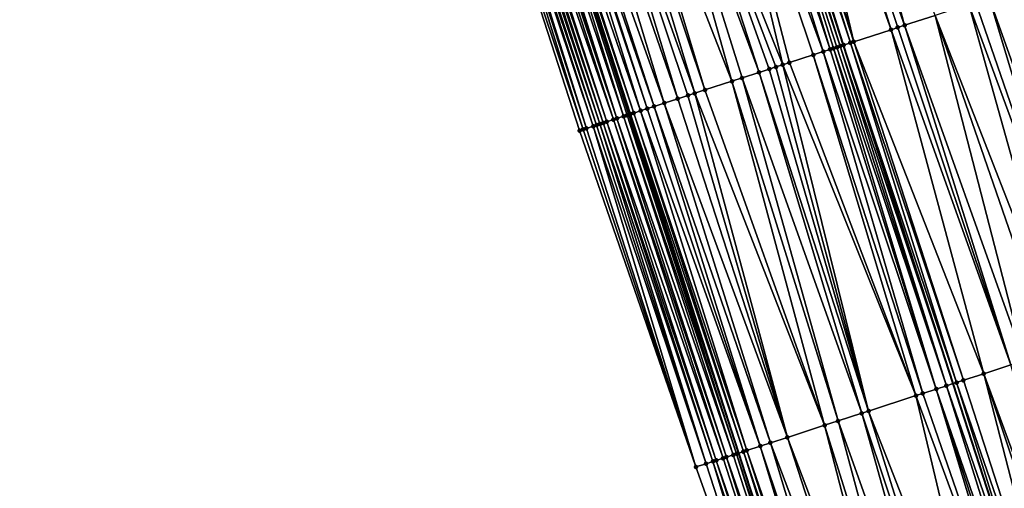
# Model space of a CAD drawing. Header units: feet. Extents: x 2004186 to 2014793, y 836912 to 864902.
# Tile 833 of 974: x 2004529 to 2004585, y 858882 to 858908. Entities that reach past the tile are written whole.
import ezdxf

# ---------------------------------------------------------------- set-up
doc = ezdxf.new("R2010")
doc.units = ezdxf.units.FT
doc.header["$LTSCALE"] = 100
doc.header["$MEASUREMENT"] = 0
for name, color, linetype, lineweight in [('EP_Travel Lane', 5, 'Continuous', 40), ('GPL_Skip Line', 2, 'Continuous', 40), ('Road Shots', 4, 'Continuous', 200), ('Road X-Section', 30, 'Continuous', 13)]:
    doc.layers.add(name, color=color, linetype=linetype, lineweight=lineweight)
doc.layers.add('I-77 SB_MM21-27-Surface-Border', color=7, linetype='Continuous')
doc.layers.add('I-77 SB_MM21-27-Surface-TIN', color=7, linetype='Continuous')

msp = doc.modelspace()

# ---------------------------------------------------------------- linework, layer by layer
at = {"layer": 'EP_Travel Lane'}
msp.add_polyline3d([(2004588.082730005, 858826.8995207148, 450.8157096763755), (2004581.923465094, 858845.9265977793, 450.6296128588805), (2004575.764155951, 858864.9538114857, 450.4568630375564), (2004569.604895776, 858883.9808739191, 450.2693464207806), (2004563.445736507, 858903.0076246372, 450.0513423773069), (2004557.286682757, 858922.0340493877, 449.8014890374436), (2004551.127561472, 858941.0606827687, 449.5720199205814), (2004544.982919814, 858960.0824427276, 449.3651905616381), (2004538.836223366, 858979.1132654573, 449.1490235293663), (2004532.689582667, 858998.1439155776, 448.9161874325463), (2004526.543028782, 859017.174296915, 448.6573998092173), (2004520.39633813, 859036.2051016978, 448.4395070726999), (2004514.249481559, 859055.2364201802, 448.2712313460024), (2004508.102644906, 859074.2676770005, 448.0969892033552), (2004501.955668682, 859093.2993659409, 447.9644883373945), (2004495.812314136, 859112.3724637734, 447.873149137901), (2004489.682644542, 859131.4098709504, 447.7881508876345), (2004483.553024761, 859150.4471234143, 447.679462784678), (2004477.423393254, 859169.4844122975, 447.57635318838), (2004471.297890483, 859188.5960050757, 447.4720550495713), (2004465.250982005, 859207.6599434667, 447.3995910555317), (2004459.20407793, 859226.7238679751, 447.3247592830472), (2004453.157249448, 859245.7875541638, 447.2093015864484), (2004447.138044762, 859265.0163735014, 447.1114540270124)], dxfattribs=at)
at = {"layer": 'GPL_Skip Line'}
msp.add_polyline3d([(2004600.144751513, 858830.8070277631, 451.0318982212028), (2004593.984853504, 858849.8338164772, 450.8384232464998), (2004587.824933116, 858868.8606743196, 450.651705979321), (2004581.665053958, 858887.8874048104, 450.4525393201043), (2004575.505346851, 858906.913603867, 450.2014217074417), (2004569.345699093, 858925.939619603, 449.9323833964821), (2004563.185962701, 858944.965909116, 449.6901084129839), (2004557.013036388, 858963.9881491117, 449.4678987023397), (2004550.839239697, 858983.0100203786, 449.2381246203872), (2004544.665458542, 859002.0318437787, 449.0037253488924), (2004538.491816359, 859021.0532389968, 448.7279527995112), (2004532.318022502, 859040.0751015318, 448.4973349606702), (2004526.144169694, 859059.0971456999, 448.2842675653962), (2004519.970243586, 859078.1194157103, 448.0930222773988), (2004513.796193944, 859097.1420663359, 447.9385541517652), (2004507.673925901, 859116.181789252, 447.8432484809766), (2004501.558497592, 859135.2231480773, 447.6719201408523), (2004495.443004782, 859154.2647077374, 447.5313333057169), (2004489.327486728, 859173.3063459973, 447.4027776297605), (2004483.245041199, 859192.3583882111, 447.2583316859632), (2004477.23562986, 859211.4338076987, 447.134447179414), (2004471.226203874, 859230.5092736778, 447.0184828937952), (2004465.216785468, 859249.5847155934, 446.8984191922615), (2004459.266163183, 859268.6782788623, 446.7735468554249)], dxfattribs=at)
at = {"layer": 'I-77 SB_MM21-27-Surface-Border', "color": 3, "linetype": 'ByBlock', "lineweight": -2}
msp.add_polyline3d([(2004587.587272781, 858826.7388912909, 450.795730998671), (2004581.807851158, 858845.8891214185, 450.6254984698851), (2004573.935653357, 858864.3609058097, 450.3745427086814), (2004567.204966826, 858883.2027608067, 450.1685439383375), (2004560.664649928, 858902.1059305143, 449.9344593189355), (2004554.504930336, 858921.1321681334, 449.6871242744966), (2004548.345137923, 858940.158630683, 449.4617647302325), (2004542.175701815, 858959.1701092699, 449.259049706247), (2004536.001870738, 858978.1920864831, 449.0395053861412), (2004530.018245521, 858997.275883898, 448.8275165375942), (2004524.415195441, 859016.4828182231, 448.5819936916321), (2004518.051143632, 859035.4430210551, 448.3593327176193), (2004511.496731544, 859054.3418794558, 448.1750943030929), (2004505.322676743, 859073.3645459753, 448.0221546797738), (2004498.958282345, 859092.3258043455, 447.9014847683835), (2004492.821177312, 859111.4114790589, 447.8267164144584), (2004486.705541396, 859130.4534843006, 447.7543356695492), (2004480.58991449, 859149.4954614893, 447.6776576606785), (2004474.664796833, 859168.5983181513, 447.5585882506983), (2004468.93780789, 859187.8524946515, 447.4715177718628), (2004462.928291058, 859206.9282489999, 447.4046807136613), (2004457.300320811, 859226.1240958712, 447.3211453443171), (2004452.626173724, 859245.6203115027, 447.2192829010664), (2004445.672324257, 859264.5737021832, 447.1361077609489)], dxfattribs=at)
at = {"layer": 'I-77 SB_MM21-27-Surface-TIN', "color": 128, "linetype": 'ByBlock', "lineweight": -2}
for points in [[(2004572.199974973, 858926.863258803, 449.8944325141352), (2004571.819408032, 858926.7400970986, 449.8985335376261), (2004578.169350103, 858907.775628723, 450.1622496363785)], [(2004573.72224905, 858927.3558861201, 449.8761221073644), (2004572.199974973, 858926.863258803, 449.8944325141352), (2004578.930490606, 858908.021931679, 450.1520488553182)], [(2004572.199974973, 858926.863258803, 449.8944325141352), (2004578.549922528, 858907.8987734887, 450.1564930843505), (2004578.930490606, 858908.021931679, 450.1520488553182)], [(2004572.199974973, 858926.863258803, 449.8944325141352), (2004578.169350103, 858907.775628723, 450.1622496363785), (2004578.549922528, 858907.8987734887, 450.1564930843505)], [(2004573.72224905, 858927.3558861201, 449.8761221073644), (2004578.930490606, 858908.021931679, 450.1520488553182), (2004580.643063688, 858908.576091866, 450.1269988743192)], [(2004571.438833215, 858926.6169597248, 449.9050130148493), (2004570.297124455, 858926.2474991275, 449.9197126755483), (2004576.076193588, 858907.0983577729, 450.1963801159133)], [(2004571.819408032, 858926.7400970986, 449.8985335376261), (2004571.438833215, 858926.6169597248, 449.9050130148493), (2004578.169350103, 858907.775628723, 450.1622496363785)], [(2004571.438833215, 858926.6169597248, 449.9050130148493), (2004576.076193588, 858907.0983577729, 450.1963801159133), (2004578.169350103, 858907.775628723, 450.1622496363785)], [(2004568.96515206, 858925.816396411, 449.9304736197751), (2004568.394318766, 858925.6316009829, 449.9314566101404), (2004574.744243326, 858906.6671866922, 450.2004568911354)], [(2004569.155421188, 858925.8780215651, 449.9327538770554), (2004568.96515206, 858925.816396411, 449.9304736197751), (2004575.31507005, 858906.8520024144, 450.2014582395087)], [(2004568.96515206, 858925.816396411, 449.9304736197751), (2004575.124807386, 858906.7903572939, 450.1972259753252), (2004575.31507005, 858906.8520024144, 450.2014582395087)], [(2004568.96515206, 858925.816396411, 449.9304736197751), (2004574.934535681, 858906.7287401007, 450.1957237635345), (2004575.124807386, 858906.7903572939, 450.1972259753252)], [(2004568.96515206, 858925.816396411, 449.9304736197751), (2004574.744243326, 858906.6671866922, 450.2004568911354), (2004574.934535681, 858906.7287401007, 450.1957237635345)], [(2004569.155421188, 858925.8780215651, 449.9327538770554), (2004575.31507005, 858906.8520024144, 450.2014582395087), (2004569.345699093, 858925.939619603, 449.9323833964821)], [(2004569.535977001, 858926.0012176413, 449.9320129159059), (2004569.345699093, 858925.939619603, 449.9323833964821), (2004575.505346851, 858906.913603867, 450.2014217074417)], [(2004575.31507005, 858906.8520024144, 450.2014582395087), (2004575.505346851, 858906.913603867, 450.2014217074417), (2004569.345699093, 858925.939619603, 449.9323833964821)], [(2004569.916547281, 858926.1243690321, 449.9269036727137), (2004569.535977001, 858926.0012176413, 449.9320129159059), (2004575.885912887, 858907.0367683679, 450.1975943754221)], [(2004569.535977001, 858926.0012176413, 449.9320129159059), (2004575.505346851, 858906.913603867, 450.2014217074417), (2004575.885912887, 858907.0367683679, 450.1975943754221)], [(2004570.297124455, 858926.2474991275, 449.9197126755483), (2004569.916547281, 858926.1243690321, 449.9269036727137), (2004576.076193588, 858907.0983577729, 450.1963801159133)], [(2004569.916547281, 858926.1243690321, 449.9269036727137), (2004575.885912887, 858907.0367683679, 450.1975943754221), (2004576.076193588, 858907.0983577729, 450.1963801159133)], [(2004567.442973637, 858925.3234736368, 449.9199012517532), (2004564.588910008, 858924.3991788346, 449.893762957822), (2004572.080478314, 858905.804425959, 450.1676924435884)], [(2004568.394318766, 858925.6316009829, 449.9314566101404), (2004567.442973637, 858925.3234736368, 449.9199012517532), (2004574.363693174, 858906.5439731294, 450.1994881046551)], [(2004567.442973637, 858925.3234736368, 449.9199012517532), (2004573.792885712, 858906.3590979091, 450.1926704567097), (2004574.363693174, 858906.5439731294, 450.1994881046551)], [(2004567.442973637, 858925.3234736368, 449.9199012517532), (2004572.461012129, 858905.9276899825, 450.1735940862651), (2004573.792885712, 858906.3590979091, 450.1926704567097)], [(2004567.442973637, 858925.3234736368, 449.9199012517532), (2004572.080478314, 858905.804425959, 450.1676924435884), (2004572.461012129, 858905.9276899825, 450.1735940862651)], [(2004568.394318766, 858925.6316009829, 449.9314566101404), (2004574.363693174, 858906.5439731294, 450.1994881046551), (2004574.744243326, 858906.6671866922, 450.2004568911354)], [(2004563.827815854, 858924.1527327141, 449.8899691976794), (2004561.925109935, 858923.536526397, 449.8715874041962), (2004569.226420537, 858904.8801130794, 450.139784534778)], [(2004564.588910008, 858924.3991788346, 449.893762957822), (2004563.827815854, 858924.1527327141, 449.8899691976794), (2004570.748580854, 858905.3730917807, 450.1558254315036)], [(2004563.827815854, 858924.1527327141, 449.8899691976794), (2004569.797227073, 858905.0649911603, 450.1468818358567), (2004570.748580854, 858905.3730917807, 450.1558254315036)], [(2004563.827815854, 858924.1527327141, 449.8899691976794), (2004569.226420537, 858904.8801130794, 450.139784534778), (2004569.797227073, 858905.0649911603, 450.1468818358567)], [(2004564.588910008, 858924.3991788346, 449.893762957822), (2004571.69993182, 858905.6812010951, 450.1656189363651), (2004572.080478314, 858905.804425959, 450.1676924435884)], [(2004564.588910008, 858924.3991788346, 449.893762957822), (2004571.319396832, 858905.5579406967, 450.1600716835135), (2004571.69993182, 858905.6812010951, 450.1656189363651)], [(2004564.588910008, 858924.3991788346, 449.893762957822), (2004570.748580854, 858905.3730917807, 450.1558254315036), (2004571.319396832, 858905.5579406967, 450.1600716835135)], [(2004561.925109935, 858923.536526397, 449.8715874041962), (2004561.354309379, 858923.3516298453, 449.8626849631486), (2004567.704289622, 858904.3870435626, 450.1148658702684)], [(2004561.925109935, 858923.536526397, 449.8715874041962), (2004567.704289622, 858904.3870435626, 450.1148658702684), (2004569.226420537, 858904.8801130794, 450.139784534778)], [(2004560.402967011, 858923.0434939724, 449.8502960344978), (2004559.641879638, 858922.7970269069, 449.8444547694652), (2004566.182127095, 858903.8940716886, 450.0994923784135)], [(2004561.354309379, 858923.3516298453, 449.8626849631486), (2004560.402967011, 858923.0434939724, 449.8502960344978), (2004567.133472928, 858904.2021968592, 450.1108359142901)], [(2004560.402967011, 858923.0434939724, 449.8502960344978), (2004566.752941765, 858904.0789246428, 450.1041333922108), (2004567.133472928, 858904.2021968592, 450.1108359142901)], [(2004560.402967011, 858923.0434939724, 449.8502960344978), (2004566.182127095, 858903.8940716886, 450.0994923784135), (2004566.752941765, 858904.0789246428, 450.1041333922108)], [(2004561.354309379, 858923.3516298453, 449.8626849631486), (2004567.133472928, 858904.2021968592, 450.1108359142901), (2004567.704289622, 858904.3870435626, 450.1148658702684)], [(2004558.690504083, 858922.4889935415, 449.8420865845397), (2004558.309970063, 858922.3657301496, 449.8362470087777), (2004564.850198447, 858903.4628338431, 450.0970424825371)], [(2004559.641879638, 858922.7970269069, 449.8444547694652), (2004558.690504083, 858922.4889935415, 449.8420865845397), (2004565.421021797, 858903.6476599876, 450.0990626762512)], [(2004558.690504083, 858922.4889935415, 449.8420865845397), (2004564.850198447, 858903.4628338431, 450.0970424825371), (2004565.421021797, 858903.6476599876, 450.0990626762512)], [(2004559.641879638, 858922.7970269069, 449.8444547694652), (2004565.421021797, 858903.6476599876, 450.0990626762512), (2004566.182127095, 858903.8940716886, 450.0994923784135)], [(2004556.787915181, 858921.87242578, 449.7883713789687), (2004556.597659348, 858921.8107595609, 449.78207675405), (2004562.757383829, 858902.7845068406, 450.0279373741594)], [(2004557.168450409, 858921.9956854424, 449.7938463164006), (2004556.787915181, 858921.87242578, 449.7883713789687), (2004563.137914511, 858902.9077805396, 450.034784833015)], [(2004556.787915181, 858921.87242578, 449.7883713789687), (2004562.757383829, 858902.7845068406, 450.0279373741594), (2004563.137914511, 858902.9077805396, 450.034784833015)], [(2004557.168450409, 858921.9956854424, 449.7938463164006), (2004563.445736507, 858903.0076246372, 450.0513423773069), (2004557.286682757, 858922.0340493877, 449.8014890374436)], [(2004557.168450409, 858921.9956854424, 449.7938463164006), (2004563.32816777, 858902.9694547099, 450.0418568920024), (2004563.445736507, 858903.0076246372, 450.0513423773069)], [(2004557.168450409, 858921.9956854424, 449.7938463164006), (2004563.137914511, 858902.9077805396, 450.034784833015), (2004563.32816777, 858902.9694547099, 450.0418568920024)], [(2004557.358686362, 858922.0574130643, 449.806143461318), (2004557.286682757, 858922.0340493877, 449.8014890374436), (2004563.518393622, 858903.0312135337, 450.057204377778)], [(2004563.518393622, 858903.0312135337, 450.057204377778), (2004557.286682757, 858922.0340493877, 449.8014890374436), (2004563.445736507, 858903.0076246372, 450.0513423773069)], [(2004557.548933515, 858922.1191060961, 449.8150592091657), (2004557.358686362, 858922.0574130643, 449.806143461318), (2004563.708635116, 858903.0929240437, 450.0678288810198)], [(2004557.358686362, 858922.0574130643, 449.806143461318), (2004563.518393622, 858903.0312135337, 450.057204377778), (2004563.708635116, 858903.0929240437, 450.0678288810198)], [(2004558.11971628, 858922.3040575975, 449.8293333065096), (2004557.548933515, 858922.1191060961, 449.8150592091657), (2004564.089160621, 858903.216213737, 450.0762398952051)], [(2004557.548933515, 858922.1191060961, 449.8150592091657), (2004563.708635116, 858903.0929240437, 450.0678288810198), (2004564.089160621, 858903.216213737, 450.0762398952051)], [(2004558.309970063, 858922.3657301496, 449.8362470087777), (2004558.11971628, 858922.3040575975, 449.8293333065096), (2004564.469669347, 858903.3395552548, 450.0897170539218)], [(2004558.11971628, 858922.3040575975, 449.8293333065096), (2004564.089160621, 858903.216213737, 450.0762398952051), (2004564.469669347, 858903.3395552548, 450.0897170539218)], [(2004558.309970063, 858922.3657301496, 449.8362470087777), (2004564.469669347, 858903.3395552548, 450.0897170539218), (2004564.850198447, 858903.4628338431, 450.0970424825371)], [(2004555.075707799, 858921.317136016, 449.7029997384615), (2004554.885427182, 858921.2555463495, 449.7041886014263), (2004561.045152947, 858902.2292896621, 449.9496599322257)], [(2004555.265996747, 858921.3786999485, 449.6992952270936), (2004555.075707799, 858921.317136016, 449.7029997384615), (2004561.425709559, 858902.3524832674, 449.9486777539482)], [(2004555.075707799, 858921.317136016, 449.7029997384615), (2004561.045152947, 858902.2292896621, 449.9496599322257), (2004561.425709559, 858902.3524832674, 449.9486777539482)], [(2004555.456267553, 858921.4403199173, 449.701068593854), (2004555.265996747, 858921.3786999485, 449.6992952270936), (2004561.615977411, 858902.4141123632, 449.9513435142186)], [(2004555.265996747, 858921.3786999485, 449.6992952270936), (2004561.425709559, 858902.3524832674, 449.9486777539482), (2004561.615977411, 858902.4141123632, 449.9513435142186)], [(2004555.64652202, 858921.5019903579, 449.707775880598), (2004555.456267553, 858921.4403199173, 449.701068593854), (2004561.806233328, 858902.4757783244, 449.9576130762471)], [(2004555.456267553, 858921.4403199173, 449.701068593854), (2004561.615977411, 858902.4141123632, 449.9513435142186), (2004561.806233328, 858902.4757783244, 449.9576130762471)], [(2004555.836761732, 858921.5637063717, 449.7189382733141), (2004555.64652202, 858921.5019903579, 449.707775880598), (2004561.996475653, 858902.5374862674, 449.9679866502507)], [(2004555.64652202, 858921.5019903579, 449.707775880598), (2004561.806233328, 858902.4757783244, 449.9576130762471), (2004561.996475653, 858902.5374862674, 449.9679866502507)], [(2004556.026991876, 858921.6254519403, 449.7329898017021), (2004555.836761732, 858921.5637063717, 449.7189382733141), (2004562.186705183, 858902.5992337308, 449.9822235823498)], [(2004555.836761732, 858921.5637063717, 449.7189382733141), (2004561.996475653, 858902.5374862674, 449.9679866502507), (2004562.186705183, 858902.5992337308, 449.9822235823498)], [(2004556.407424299, 858921.749029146, 449.7695065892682), (2004556.026991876, 858921.6254519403, 449.7329898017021), (2004562.567141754, 858902.7227981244, 450.0174882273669)], [(2004556.026991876, 858921.6254519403, 449.7329898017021), (2004562.186705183, 858902.5992337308, 449.9822235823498), (2004562.567141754, 858902.7227981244, 450.0174882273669)], [(2004556.597659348, 858921.8107595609, 449.78207675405), (2004556.407424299, 858921.749029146, 449.7695065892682), (2004562.757383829, 858902.7845068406, 450.0279373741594)], [(2004556.407424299, 858921.749029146, 449.7695065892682), (2004562.567141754, 858902.7227981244, 450.0174882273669), (2004562.757383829, 858902.7845068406, 450.0279373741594)], [(2004554.885427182, 858921.2555463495, 449.7041886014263), (2004554.504930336, 858921.1321681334, 449.6871242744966), (2004560.854897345, 858902.1676227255, 449.9432950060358)], [(2004554.504930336, 858921.1321681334, 449.6871242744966), (2004560.664649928, 858902.1059305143, 449.9344593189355), (2004560.854897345, 858902.1676227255, 449.9432950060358)], [(2004554.885427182, 858921.2555463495, 449.7041886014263), (2004560.854897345, 858902.1676227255, 449.9432950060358), (2004561.045152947, 858902.2292896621, 449.9496599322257)], [(2004585.019637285, 858909.9922853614, 450.0636030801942), (2004583.687647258, 858909.5612371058, 450.0796867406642), (2004590.418246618, 858890.7196513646, 450.3120154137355)], [(2004582.545907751, 858909.1918714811, 450.1036695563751), (2004580.643063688, 858908.576091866, 450.1269988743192), (2004587.944517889, 858889.919235, 450.3518401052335)], [(2004582.926495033, 858909.3149703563, 450.0934269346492), (2004582.545907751, 858909.1918714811, 450.1036695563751), (2004589.466821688, 858890.4117705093, 450.32455561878)], [(2004582.545907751, 858909.1918714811, 450.1036695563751), (2004587.944517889, 858889.919235, 450.3518401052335), (2004589.466821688, 858890.4117705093, 450.32455561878)], [(2004583.687647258, 858909.5612371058, 450.0796867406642), (2004582.926495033, 858909.3149703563, 450.0934269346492), (2004589.466821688, 858890.4117705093, 450.32455561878)], [(2004583.687647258, 858909.5612371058, 450.0796867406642), (2004589.466821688, 858890.4117705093, 450.32455561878), (2004590.418246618, 858890.7196513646, 450.3120154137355)], [(2004580.643063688, 858908.576091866, 450.1269988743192), (2004578.930490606, 858908.021931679, 450.1520488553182), (2004585.661089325, 858889.1803479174, 450.3845731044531)], [(2004580.643063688, 858908.576091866, 450.1269988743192), (2004587.183383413, 858889.6729134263, 450.3602212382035), (2004587.944517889, 858889.919235, 450.3518401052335)], [(2004580.643063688, 858908.576091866, 450.1269988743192), (2004585.661089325, 858889.1803479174, 450.3845731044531), (2004587.183383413, 858889.6729134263, 450.3602212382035)], [(2004578.930490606, 858908.021931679, 450.1520488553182), (2004578.549922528, 858907.8987734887, 450.1564930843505), (2004584.899936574, 858888.9340827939, 450.3984725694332)], [(2004578.930490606, 858908.021931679, 450.1520488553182), (2004584.899936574, 858888.9340827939, 450.3984725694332), (2004585.661089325, 858889.1803479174, 450.3845731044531)], [(2004578.169350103, 858907.775628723, 450.1622496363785), (2004576.076193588, 858907.0983577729, 450.1963801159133), (2004583.377641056, 858888.4415217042, 450.4232564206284)], [(2004578.549922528, 858907.8987734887, 450.1564930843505), (2004578.169350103, 858907.775628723, 450.1622496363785), (2004584.899936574, 858888.9340827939, 450.3984725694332)], [(2004578.169350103, 858907.775628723, 450.1622496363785), (2004583.377641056, 858888.4415217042, 450.4232564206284), (2004584.899936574, 858888.9340827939, 450.3984725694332)], [(2004575.31507005, 858906.8520024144, 450.2014582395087), (2004581.665053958, 858887.8874048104, 450.4525393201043), (2004575.505346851, 858906.913603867, 450.2014217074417)], [(2004575.885912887, 858907.0367683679, 450.1975943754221), (2004575.505346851, 858906.913603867, 450.2014217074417), (2004581.855329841, 858887.9490090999, 450.4527800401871)], [(2004581.855329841, 858887.9490090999, 450.4527800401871), (2004575.505346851, 858906.913603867, 450.2014217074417), (2004581.665053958, 858887.8874048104, 450.4525393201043)], [(2004576.076193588, 858907.0983577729, 450.1963801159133), (2004575.885912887, 858907.0367683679, 450.1975943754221), (2004582.235895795, 858888.0721738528, 450.4489771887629)], [(2004575.885912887, 858907.0367683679, 450.1975943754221), (2004581.855329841, 858887.9490090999, 450.4527800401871), (2004582.235895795, 858888.0721738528, 450.4489771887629)], [(2004576.076193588, 858907.0983577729, 450.1963801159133), (2004582.235895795, 858888.0721738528, 450.4489771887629), (2004583.377641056, 858888.4415217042, 450.4232564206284)], [(2004573.792885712, 858906.3590979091, 450.1926704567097), (2004572.461012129, 858905.9276899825, 450.1735940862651), (2004579.572048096, 858887.2096685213, 450.4411810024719)], [(2004574.363693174, 858906.5439731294, 450.1994881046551), (2004573.792885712, 858906.3590979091, 450.1926704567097), (2004579.952579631, 858887.332939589, 450.4477710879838)], [(2004573.792885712, 858906.3590979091, 450.1926704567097), (2004579.572048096, 858887.2096685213, 450.4411810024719), (2004579.952579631, 858887.332939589, 450.4477710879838)], [(2004574.744243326, 858906.6671866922, 450.2004568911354), (2004574.363693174, 858906.5439731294, 450.1994881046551), (2004580.713666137, 858887.5794093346, 450.4538746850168)], [(2004574.363693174, 858906.5439731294, 450.1994881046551), (2004579.952579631, 858887.332939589, 450.4477710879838), (2004580.713666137, 858887.5794093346, 450.4538746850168)], [(2004574.934535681, 858906.7287401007, 450.1957237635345), (2004574.744243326, 858906.6671866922, 450.2004568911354), (2004580.713666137, 858887.5794093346, 450.4538746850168)], [(2004575.124807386, 858906.7903572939, 450.1972259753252), (2004574.934535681, 858906.7287401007, 450.1957237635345), (2004581.284502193, 858887.764196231, 450.4520578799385)], [(2004574.934535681, 858906.7287401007, 450.1957237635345), (2004580.713666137, 858887.5794093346, 450.4538746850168), (2004581.284502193, 858887.764196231, 450.4520578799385)], [(2004575.31507005, 858906.8520024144, 450.2014582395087), (2004575.124807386, 858906.7903572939, 450.1972259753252), (2004581.284502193, 858887.764196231, 450.4520578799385)], [(2004575.31507005, 858906.8520024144, 450.2014582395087), (2004581.284502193, 858887.764196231, 450.4520578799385), (2004581.665053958, 858887.8874048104, 450.4525393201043)], [(2004572.080478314, 858905.804425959, 450.1676924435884), (2004571.69993182, 858905.6812010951, 450.1656189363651), (2004576.908314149, 858886.3468118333, 450.3990375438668)], [(2004572.461012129, 858905.9276899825, 450.1735940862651), (2004572.080478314, 858905.804425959, 450.1676924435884), (2004579.572048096, 858887.2096685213, 450.4411810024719)], [(2004572.080478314, 858905.804425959, 450.1676924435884), (2004576.908314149, 858886.3468118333, 450.3990375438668), (2004579.572048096, 858887.2096685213, 450.4411810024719)], [(2004570.748580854, 858905.3730917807, 450.1558254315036), (2004569.797227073, 858905.0649911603, 450.1468818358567), (2004576.527775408, 858886.2235630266, 450.3946236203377)], [(2004571.319396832, 858905.5579406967, 450.1600716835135), (2004570.748580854, 858905.3730917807, 450.1558254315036), (2004576.908314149, 858886.3468118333, 450.3990375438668)], [(2004570.748580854, 858905.3730917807, 450.1558254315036), (2004576.527775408, 858886.2235630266, 450.3946236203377), (2004576.908314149, 858886.3468118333, 450.3990375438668)], [(2004571.69993182, 858905.6812010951, 450.1656189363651), (2004571.319396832, 858905.5579406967, 450.1600716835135), (2004576.908314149, 858886.3468118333, 450.3990375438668)], [(2004569.226420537, 858904.8801130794, 450.139784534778), (2004567.704289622, 858904.3870435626, 450.1148658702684), (2004574.434831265, 858885.5456360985, 450.3646291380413)], [(2004569.797227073, 858905.0649911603, 450.1468818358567), (2004569.226420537, 858904.8801130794, 450.139784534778), (2004575.19589931, 858885.7921628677, 450.3763071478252)], [(2004569.226420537, 858904.8801130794, 450.139784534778), (2004574.434831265, 858885.5456360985, 450.3646291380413), (2004575.19589931, 858885.7921628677, 450.3763071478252)], [(2004569.797227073, 858905.0649911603, 450.1468818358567), (2004575.19589931, 858885.7921628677, 450.3763071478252), (2004576.527775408, 858886.2235630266, 450.3946236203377)], [(2004567.133472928, 858904.2021968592, 450.1108359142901), (2004566.752941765, 858904.0789246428, 450.1041333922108), (2004572.341894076, 858884.8676876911, 450.3325349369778)], [(2004567.704289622, 858904.3870435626, 450.1148658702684), (2004567.133472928, 858904.2021968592, 450.1108359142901), (2004574.434831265, 858885.5456360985, 450.3646291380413)], [(2004567.133472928, 858904.2021968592, 450.1108359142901), (2004572.341894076, 858884.8676876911, 450.3325349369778), (2004574.434831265, 858885.5456360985, 450.3646291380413)], [(2004565.421021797, 858903.6476599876, 450.0990626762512), (2004564.850198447, 858903.4628338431, 450.0970424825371), (2004571.390542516, 858884.559580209, 450.3229209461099)], [(2004566.182127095, 858903.8940716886, 450.0994923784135), (2004565.421021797, 858903.6476599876, 450.0990626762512), (2004572.341894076, 858884.8676876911, 450.3325349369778)], [(2004565.421021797, 858903.6476599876, 450.0990626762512), (2004571.390542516, 858884.559580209, 450.3229209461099), (2004572.341894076, 858884.8676876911, 450.3325349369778)], [(2004566.752941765, 858904.0789246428, 450.1041333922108), (2004566.182127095, 858903.8940716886, 450.0994923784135), (2004572.341894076, 858884.8676876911, 450.3325349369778)], [(2004563.518393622, 858903.0312135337, 450.057204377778), (2004563.445736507, 858903.0076246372, 450.0513423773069), (2004569.604895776, 858883.9808739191, 450.2693464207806)], [(2004563.708635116, 858903.0929240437, 450.0678288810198), (2004563.518393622, 858903.0312135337, 450.057204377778), (2004569.868451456, 858884.0663875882, 450.2859687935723)], [(2004563.518393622, 858903.0312135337, 450.057204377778), (2004569.604895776, 858883.9808739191, 450.2693464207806), (2004569.868451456, 858884.0663875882, 450.2859687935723)], [(2004564.089160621, 858903.216213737, 450.0762398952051), (2004563.708635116, 858903.0929240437, 450.0678288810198), (2004570.058701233, 858884.1280725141, 450.2940922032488)], [(2004563.708635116, 858903.0929240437, 450.0678288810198), (2004569.868451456, 858884.0663875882, 450.2859687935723), (2004570.058701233, 858884.1280725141, 450.2940922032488)], [(2004564.469669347, 858903.3395552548, 450.0897170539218), (2004564.089160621, 858903.216213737, 450.0762398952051), (2004570.819738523, 858884.3746942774, 450.3150564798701)], [(2004564.089160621, 858903.216213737, 450.0762398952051), (2004570.058701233, 858884.1280725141, 450.2940922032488), (2004570.819738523, 858884.3746942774, 450.3150564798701)], [(2004564.850198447, 858903.4628338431, 450.0970424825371), (2004564.469669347, 858903.3395552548, 450.0897170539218), (2004570.819738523, 858884.3746942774, 450.3150564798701)], [(2004564.850198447, 858903.4628338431, 450.0970424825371), (2004570.819738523, 858884.3746942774, 450.3150564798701), (2004571.390542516, 858884.559580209, 450.3229209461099)], [(2004561.806233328, 858902.4757783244, 449.9576130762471), (2004561.615977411, 858902.4141123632, 449.9513435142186), (2004567.77575223, 858883.3877041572, 450.1820215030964)], [(2004561.996475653, 858902.5374862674, 449.9679866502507), (2004561.806233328, 858902.4757783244, 449.9576130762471), (2004568.156255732, 858883.5110618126, 450.19707607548)], [(2004561.806233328, 858902.4757783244, 449.9576130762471), (2004567.77575223, 858883.3877041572, 450.1820215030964), (2004568.156255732, 858883.5110618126, 450.19707607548)], [(2004562.186705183, 858902.5992337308, 449.9822235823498), (2004561.996475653, 858902.5374862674, 449.9679866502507), (2004568.346497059, 858883.572772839, 450.2077509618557)], [(2004561.996475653, 858902.5374862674, 449.9679866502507), (2004568.156255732, 858883.5110618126, 450.19707607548), (2004568.346497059, 858883.572772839, 450.2077509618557)], [(2004562.567141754, 858902.7227981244, 450.0174882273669), (2004562.186705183, 858902.5992337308, 449.9822235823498), (2004568.726967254, 858883.6962333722, 450.2328624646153)], [(2004562.186705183, 858902.5992337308, 449.9822235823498), (2004568.346497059, 858883.572772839, 450.2077509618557), (2004568.726967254, 858883.6962333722, 450.2328624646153)], [(2004562.757383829, 858902.7845068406, 450.0279373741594), (2004562.567141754, 858902.7227981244, 450.0174882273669), (2004568.917210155, 858883.7579395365, 450.2430620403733)], [(2004562.567141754, 858902.7227981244, 450.0174882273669), (2004568.726967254, 858883.6962333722, 450.2328624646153), (2004568.917210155, 858883.7579395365, 450.2430620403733)], [(2004563.137914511, 858902.9077805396, 450.034784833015), (2004562.757383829, 858902.7845068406, 450.0279373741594), (2004569.297731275, 858883.8812427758, 450.2527970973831)], [(2004562.757383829, 858902.7845068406, 450.0279373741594), (2004568.917210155, 858883.7579395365, 450.2430620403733), (2004569.297731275, 858883.8812427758, 450.2527970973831)], [(2004563.32816777, 858902.9694547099, 450.0418568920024), (2004563.137914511, 858902.9077805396, 450.034784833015), (2004569.487977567, 858883.9429384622, 450.2619724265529)], [(2004563.137914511, 858902.9077805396, 450.034784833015), (2004569.297731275, 858883.8812427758, 450.2527970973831), (2004569.487977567, 858883.9429384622, 450.2619724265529)], [(2004563.32816777, 858902.9694547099, 450.0418568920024), (2004569.604895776, 858883.9808739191, 450.2693464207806), (2004563.445736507, 858903.0076246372, 450.0513423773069)], [(2004563.32816777, 858902.9694547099, 450.0418568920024), (2004569.487977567, 858883.9429384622, 450.2619724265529), (2004569.604895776, 858883.9808739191, 450.2693464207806)], [(2004560.854897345, 858902.1676227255, 449.9432950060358), (2004560.664649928, 858902.1059305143, 449.9344593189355), (2004567.204966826, 858883.2027608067, 450.1685439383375)], [(2004561.045152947, 858902.2292896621, 449.9496599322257), (2004560.854897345, 858902.1676227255, 449.9432950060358), (2004567.204966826, 858883.2027608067, 450.1685439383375)], [(2004561.425709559, 858902.3524832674, 449.9486777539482), (2004561.045152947, 858902.2292896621, 449.9496599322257), (2004567.204966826, 858883.2027608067, 450.1685439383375)], [(2004561.615977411, 858902.4141123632, 449.9513435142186), (2004561.425709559, 858902.3524832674, 449.9486777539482), (2004567.77575223, 858883.3877041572, 450.1820215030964)], [(2004561.425709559, 858902.3524832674, 449.9486777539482), (2004567.204966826, 858883.2027608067, 450.1685439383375), (2004567.77575223, 858883.3877041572, 450.1820215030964)], [(2004584.899936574, 858888.9340827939, 450.3984725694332), (2004583.377641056, 858888.4415217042, 450.4232564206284), (2004590.298659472, 858869.6610980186, 450.6126003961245)], [(2004583.377641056, 858888.4415217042, 450.4232564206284), (2004582.235895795, 858888.0721738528, 450.4489771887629), (2004588.395789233, 858869.0453992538, 450.6438324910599)], [(2004583.377641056, 858888.4415217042, 450.4232564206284), (2004589.727792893, 858869.4764053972, 450.6236326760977), (2004590.298659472, 858869.6610980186, 450.6126003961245)], [(2004583.377641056, 858888.4415217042, 450.4232564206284), (2004588.395789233, 858869.0453992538, 450.6438324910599), (2004589.727792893, 858869.4764053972, 450.6236326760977)], [(2004580.713666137, 858887.5794093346, 450.4538746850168), (2004579.952579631, 858887.332939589, 450.4477710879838), (2004586.493017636, 858868.4293958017, 450.6452795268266)], [(2004581.284502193, 858887.764196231, 450.4520578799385), (2004580.713666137, 858887.5794093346, 450.4538746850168), (2004587.254118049, 858868.675822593, 450.6471847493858)], [(2004580.713666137, 858887.5794093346, 450.4538746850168), (2004586.873563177, 858868.5526236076, 450.6476408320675), (2004587.254118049, 858868.675822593, 450.6471847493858)], [(2004580.713666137, 858887.5794093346, 450.4538746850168), (2004586.493017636, 858868.4293958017, 450.6452795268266), (2004586.873563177, 858868.5526236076, 450.6476408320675)], [(2004581.284502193, 858887.764196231, 450.4520578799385), (2004587.824933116, 858868.8606743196, 450.651705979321), (2004581.665053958, 858887.8874048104, 450.4525393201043)], [(2004581.284502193, 858887.764196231, 450.4520578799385), (2004587.254118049, 858868.675822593, 450.6471847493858), (2004587.824933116, 858868.8606743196, 450.651705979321)], [(2004581.855329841, 858887.9490090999, 450.4527800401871), (2004581.665053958, 858887.8874048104, 450.4525393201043), (2004587.824933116, 858868.8606743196, 450.651705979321)], [(2004582.235895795, 858888.0721738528, 450.4489771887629), (2004581.855329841, 858887.9490090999, 450.4527800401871), (2004588.395789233, 858869.0453992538, 450.6438324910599)], [(2004581.855329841, 858887.9490090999, 450.4527800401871), (2004587.824933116, 858868.8606743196, 450.651705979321), (2004588.395789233, 858869.0453992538, 450.6438324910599)], [(2004579.572048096, 858887.2096685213, 450.4411810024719), (2004576.908314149, 858886.3468118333, 450.3990375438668), (2004584.209816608, 858867.6898059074, 450.6093063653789)], [(2004579.952579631, 858887.332939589, 450.4477710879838), (2004579.572048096, 858887.2096685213, 450.4411810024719), (2004586.493017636, 858868.4293958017, 450.6452795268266)], [(2004579.572048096, 858887.2096685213, 450.4411810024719), (2004584.209816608, 858867.6898059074, 450.6093063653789), (2004586.493017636, 858868.4293958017, 450.6452795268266)], [(2004576.527775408, 858886.2235630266, 450.3946236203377), (2004575.19589931, 858885.7921628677, 450.3763071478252), (2004581.92659391, 858866.9502829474, 450.5798764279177)], [(2004576.908314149, 858886.3468118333, 450.3990375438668), (2004576.527775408, 858886.2235630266, 450.3946236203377), (2004582.877930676, 858867.258436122, 450.5939579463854)], [(2004576.527775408, 858886.2235630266, 450.3946236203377), (2004581.92659391, 858866.9502829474, 450.5798764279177), (2004582.877930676, 858867.258436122, 450.5939579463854)], [(2004576.908314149, 858886.3468118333, 450.3990375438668), (2004582.877930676, 858867.258436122, 450.5939579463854), (2004584.209816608, 858867.6898059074, 450.6093063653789)], [(2004574.434831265, 858885.5456360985, 450.3646291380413), (2004572.341894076, 858884.8676876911, 450.3325349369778), (2004579.453145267, 858866.1490014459, 450.5351265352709)], [(2004575.19589931, 858885.7921628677, 450.3763071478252), (2004574.434831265, 858885.5456360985, 450.3646291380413), (2004580.404483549, 858866.4571499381, 450.5487503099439)], [(2004574.434831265, 858885.5456360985, 450.3646291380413), (2004579.453145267, 858866.1490014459, 450.5351265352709), (2004580.404483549, 858866.4571499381, 450.5487503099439)], [(2004575.19589931, 858885.7921628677, 450.3763071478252), (2004580.404483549, 858866.4571499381, 450.5487503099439), (2004581.92659391, 858866.9502829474, 450.5798764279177)], [(2004572.341894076, 858884.8676876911, 450.3325349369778), (2004571.390542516, 858884.559580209, 450.3229209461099), (2004578.501811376, 858865.8408393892, 450.5201767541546)], [(2004572.341894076, 858884.8676876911, 450.3325349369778), (2004578.501811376, 858865.8408393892, 450.5201767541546), (2004579.453145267, 858866.1490014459, 450.5351265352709)], [(2004570.819738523, 858884.3746942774, 450.3150564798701), (2004570.058701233, 858884.1280725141, 450.2940922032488), (2004576.599134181, 858865.2245443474, 450.4931191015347)], [(2004571.390542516, 858884.559580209, 450.3229209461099), (2004570.819738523, 858884.3746942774, 450.3150564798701), (2004577.169920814, 858865.4094839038, 450.5062262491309)], [(2004570.819738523, 858884.3746942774, 450.3150564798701), (2004576.599134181, 858865.2245443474, 450.4931191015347), (2004577.169920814, 858865.4094839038, 450.5062262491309)], [(2004571.390542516, 858884.559580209, 450.3229209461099), (2004577.169920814, 858865.4094839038, 450.5062262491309), (2004578.501811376, 858865.8408393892, 450.5201767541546)], [(2004568.726967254, 858883.6962333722, 450.2328624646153), (2004568.346497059, 858883.572772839, 450.2077509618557), (2004574.886885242, 858864.6693829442, 450.4202933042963)], [(2004568.917210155, 858883.7579395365, 450.2430620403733), (2004568.726967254, 858883.6962333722, 450.2328624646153), (2004574.886885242, 858864.6693829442, 450.4202933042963)], [(2004569.297731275, 858883.8812427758, 450.2527970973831), (2004568.917210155, 858883.7579395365, 450.2430620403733), (2004575.457644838, 858864.8544060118, 450.4415641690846)], [(2004568.917210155, 858883.7579395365, 450.2430620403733), (2004574.886885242, 858864.6693829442, 450.4202933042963), (2004575.457644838, 858864.8544060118, 450.4415641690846)], [(2004569.487977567, 858883.9429384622, 450.2619724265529), (2004569.297731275, 858883.8812427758, 450.2527970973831), (2004575.457644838, 858864.8544060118, 450.4415641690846)], [(2004569.487977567, 858883.9429384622, 450.2619724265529), (2004575.764155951, 858864.9538114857, 450.4568630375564), (2004569.604895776, 858883.9808739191, 450.2693464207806)], [(2004569.487977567, 858883.9429384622, 450.2619724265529), (2004575.457644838, 858864.8544060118, 450.4415641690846), (2004575.764155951, 858864.9538114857, 450.4568630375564)], [(2004569.868451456, 858884.0663875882, 450.2859687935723), (2004569.604895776, 858883.9808739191, 450.2693464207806), (2004575.838135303, 858864.9778039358, 450.4605555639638)], [(2004575.838135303, 858864.9778039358, 450.4605555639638), (2004569.604895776, 858883.9808739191, 450.2693464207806), (2004575.764155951, 858864.9538114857, 450.4568630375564)], [(2004570.058701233, 858884.1280725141, 450.2940922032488), (2004569.868451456, 858884.0663875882, 450.2859687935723), (2004576.218621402, 858865.1012153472, 450.4808654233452)], [(2004569.868451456, 858884.0663875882, 450.2859687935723), (2004575.838135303, 858864.9778039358, 450.4605555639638), (2004576.218621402, 858865.1012153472, 450.4808654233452)], [(2004570.058701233, 858884.1280725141, 450.2940922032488), (2004576.218621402, 858865.1012153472, 450.4808654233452), (2004576.599134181, 858865.2245443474, 450.4931191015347)], [(2004567.77575223, 858883.3877041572, 450.1820215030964), (2004567.204966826, 858883.2027608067, 450.1685439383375), (2004573.935653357, 858864.3609058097, 450.3745427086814)], [(2004568.156255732, 858883.5110618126, 450.19707607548), (2004567.77575223, 858883.3877041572, 450.1820215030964), (2004573.935653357, 858864.3609058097, 450.3745427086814)], [(2004568.346497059, 858883.572772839, 450.2077509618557), (2004568.156255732, 858883.5110618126, 450.19707607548), (2004574.506394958, 858864.5459844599, 450.4012471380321)], [(2004568.156255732, 858883.5110618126, 450.19707607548), (2004573.935653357, 858864.3609058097, 450.3745427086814), (2004574.506394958, 858864.5459844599, 450.4012471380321)], [(2004568.346497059, 858883.572772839, 450.2077509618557), (2004574.506394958, 858864.5459844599, 450.4012471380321), (2004574.886885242, 858864.6693829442, 450.4202933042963)]]:
    msp.add_3dface(points, dxfattribs=at)
at = {"layer": 'Road Shots', "lineweight": 100}
for p in [(2004578.930490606, 858908.021931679, 450.1520488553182), (2004578.169350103, 858907.775628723, 450.1622496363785), (2004578.549922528, 858907.8987734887, 450.1564930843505), (2004575.505346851, 858906.913603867, 450.2014217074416), (2004575.885912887, 858907.0367683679, 450.1975943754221), (2004576.076193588, 858907.0983577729, 450.1963801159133), (2004573.792885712, 858906.3590979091, 450.1926704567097), (2004574.363693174, 858906.5439731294, 450.1994881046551), (2004574.744243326, 858906.6671866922, 450.2004568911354), (2004574.934535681, 858906.7287401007, 450.1957237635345), (2004575.124807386, 858906.7903572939, 450.1972259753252), (2004575.31507005, 858906.8520024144, 450.2014582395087), (2004572.080478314, 858905.804425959, 450.1676924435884), (2004572.461012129, 858905.9276899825, 450.1735940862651), (2004570.748580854, 858905.3730917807, 450.1558254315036), (2004571.319396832, 858905.5579406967, 450.1600716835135), (2004571.69993182, 858905.6812010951, 450.1656189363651), (2004569.226420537, 858904.8801130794, 450.139784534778), (2004569.797227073, 858905.0649911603, 450.1468818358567), (2004567.133472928, 858904.2021968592, 450.1108359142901), (2004567.704289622, 858904.3870435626, 450.1148658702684), (2004565.421021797, 858903.6476599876, 450.0990626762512), (2004566.182127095, 858903.8940716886, 450.0994923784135), (2004566.752941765, 858904.0789246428, 450.1041333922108), (2004563.518393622, 858903.0312135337, 450.057204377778), (2004563.708635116, 858903.0929240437, 450.0678288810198), (2004564.089160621, 858903.216213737, 450.0762398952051), (2004564.469669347, 858903.3395552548, 450.0897170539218), (2004564.850198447, 858903.4628338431, 450.0970424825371), (2004561.806233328, 858902.4757783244, 449.9576130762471), (2004561.996475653, 858902.5374862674, 449.9679866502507), (2004562.186705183, 858902.5992337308, 449.9822235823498), (2004562.567141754, 858902.7227981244, 450.0174882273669), (2004562.757383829, 858902.7845068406, 450.0279373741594), (2004563.137914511, 858902.9077805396, 450.034784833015), (2004563.32816777, 858902.9694547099, 450.0418568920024), (2004560.664649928, 858902.1059305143, 449.9344593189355), (2004560.854897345, 858902.1676227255, 449.9432950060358), (2004561.045152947, 858902.2292896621, 449.9496599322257), (2004561.425709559, 858902.3524832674, 449.9486777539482), (2004561.615977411, 858902.4141123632, 449.9513435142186), (2004583.377641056, 858888.4415217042, 450.4232564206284), (2004580.713666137, 858887.5794093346, 450.4538746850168), (2004581.284502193, 858887.764196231, 450.4520578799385), (2004581.855329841, 858887.9490090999, 450.4527800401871), (2004582.235895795, 858888.0721738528, 450.4489771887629), (2004579.572048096, 858887.2096685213, 450.4411810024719), (2004579.952579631, 858887.332939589, 450.4477710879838), (2004576.527775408, 858886.2235630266, 450.3946236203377), (2004576.908314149, 858886.3468118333, 450.3990375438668), (2004574.434831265, 858885.5456360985, 450.3646291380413), (2004575.19589931, 858885.7921628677, 450.3763071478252), (2004572.341894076, 858884.8676876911, 450.3325349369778), (2004570.819738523, 858884.3746942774, 450.3150564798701), (2004571.390542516, 858884.559580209, 450.3229209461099), (2004568.726967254, 858883.6962333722, 450.2328624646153), (2004568.917210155, 858883.7579395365, 450.2430620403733), (2004569.297731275, 858883.8812427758, 450.2527970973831), (2004569.487977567, 858883.9429384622, 450.2619724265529), (2004569.868451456, 858884.0663875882, 450.2859687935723), (2004570.058701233, 858884.1280725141, 450.2940922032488), (2004567.204966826, 858883.2027608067, 450.1685439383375), (2004567.77575223, 858883.3877041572, 450.1820215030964), (2004568.156255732, 858883.5110618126, 450.19707607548), (2004568.346497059, 858883.572772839, 450.2077509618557)]:
    msp.add_point(p, dxfattribs=at)
at = {"layer": 'Road X-Section', "extrusion": (0.3079913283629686, -0.951328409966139, 0.01075165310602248), "elevation": -199705.8353225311, "flags": 128}
msp.add_lwpolyline([(2171655.43350977, 2597.252446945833), (2171655.63350977, 2597.261283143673), (2171655.833509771, 2597.267648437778), (2171656.23350977, 2597.266666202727), (2171656.43350977, 2597.26933211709), (2171656.633509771, 2597.275602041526), (2171656.83350977, 2597.285976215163), (2171657.03350977, 2597.300213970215), (2171657.43350977, 2597.335480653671), (2171657.63350977, 2597.345930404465), (2171658.03350977, 2597.35277825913), (2171658.23350977, 2597.359850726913), (2171658.43350977, 2597.375199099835), (2171658.633509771, 2597.385824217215), (2171659.03350977, 2597.394235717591), (2171659.43350977, 2597.407713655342), (2171659.83350977, 2597.415039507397), (2171660.43350977, 2597.417059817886), (2171661.23350977, 2597.417489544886), (2171661.83350977, 2597.422130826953), (2171662.23350977, 2597.428833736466), (2171662.833509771, 2597.432863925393), (2171664.43350977, 2597.4577840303), (2171665.03350977, 2597.464881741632), (2171666.03350977, 2597.473825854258), (2171666.633509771, 2597.478072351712), (2171667.03350977, 2597.483619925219), (2171667.433509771, 2597.485693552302), (2171667.83350977, 2597.491595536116), (2171669.233509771, 2597.510673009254), (2171669.83350977, 2597.517491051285), (2171670.23350977, 2597.518459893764), (2171670.43350977, 2597.513726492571), (2171670.633509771, 2597.515228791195), (2171670.83350977, 2597.519461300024), (2171671.03350977, 2597.519424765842), (2171671.43350977, 2597.515597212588), (2171671.633509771, 2597.514382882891), (2171673.83350977, 2597.480250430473), (2171674.23350977, 2597.474493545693), (2171674.63350977, 2597.470049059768), (2171676.43350977, 2597.444997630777), (2171678.43350977, 2597.421666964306), (2171678.83350977, 2597.411423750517), (2171679.633509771, 2597.397682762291), (2171681.03350977, 2597.38159817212), (2171681.433509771, 2597.374649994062), (2171681.63350977, 2597.371806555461), (2171682.43350977, 2597.343314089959), (2171682.63350977, 2597.326118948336), (2171682.83350977, 2597.306705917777), (2171683.23350977, 2597.275911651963), (2171683.43350977, 2597.258008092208), (2171683.83350977, 2597.219330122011), (2171684.63350977, 2597.150783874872), (2171685.03350977, 2597.13502357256), (2171685.43350977, 2597.104704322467), (2171685.63350977, 2597.090369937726)], dxfattribs=at)
at = {"layer": 'Road X-Section', "extrusion": (0.3079913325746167, -0.9513284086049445, 0.01075165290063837), "elevation": -199685.8257109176, "flags": 128}
msp.add_lwpolyline([(2171655.834393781, 2597.271355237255), (2171656.434393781, 2597.284833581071), (2171656.834393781, 2597.299889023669), (2171657.034393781, 2597.310564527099), (2171657.434393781, 2597.335677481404), (2171657.634393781, 2597.345877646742), (2171658.034393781, 2597.355613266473), (2171658.234393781, 2597.364789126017), (2171658.634393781, 2597.388786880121), (2171658.834393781, 2597.396910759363), (2171659.634393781, 2597.417876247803), (2171660.234393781, 2597.425741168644), (2171661.234393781, 2597.435355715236), (2171663.434393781, 2597.467451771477), (2171664.234393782, 2597.479130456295), (2171665.634393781, 2597.497447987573), (2171666.034393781, 2597.501862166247), (2171668.834393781, 2597.544008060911), (2171669.234393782, 2597.550598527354), (2171670.034393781, 2597.556702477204), (2171670.634393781, 2597.554885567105), (2171671.234393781, 2597.5556077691), (2171671.634393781, 2597.551804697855), (2171672.834393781, 2597.526082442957), (2171674.434393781, 2597.501297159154), (2171675.234393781, 2597.48739689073), (2171676.834393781, 2597.463043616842), (2171677.634393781, 2597.454661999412), (2171679.234393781, 2597.427375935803), (2171680.234393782, 2597.414835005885), (2171680.434393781, 2597.410620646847), (2171681.634393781, 2597.394239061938), (2171681.834393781, 2597.386726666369), (2171682.234393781, 2597.36813164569), (2171682.434393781, 2597.360216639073), (2171683.234393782, 2597.306481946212), (2171683.434393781, 2597.29173259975), (2171683.834393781, 2597.257398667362), (2171684.034393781, 2597.242434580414), (2171684.834393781, 2597.19258280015), (2171685.234393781, 2597.16224800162), (2171685.634393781, 2597.132571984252)], dxfattribs=at)

doc.saveas('drawing.dxf')
